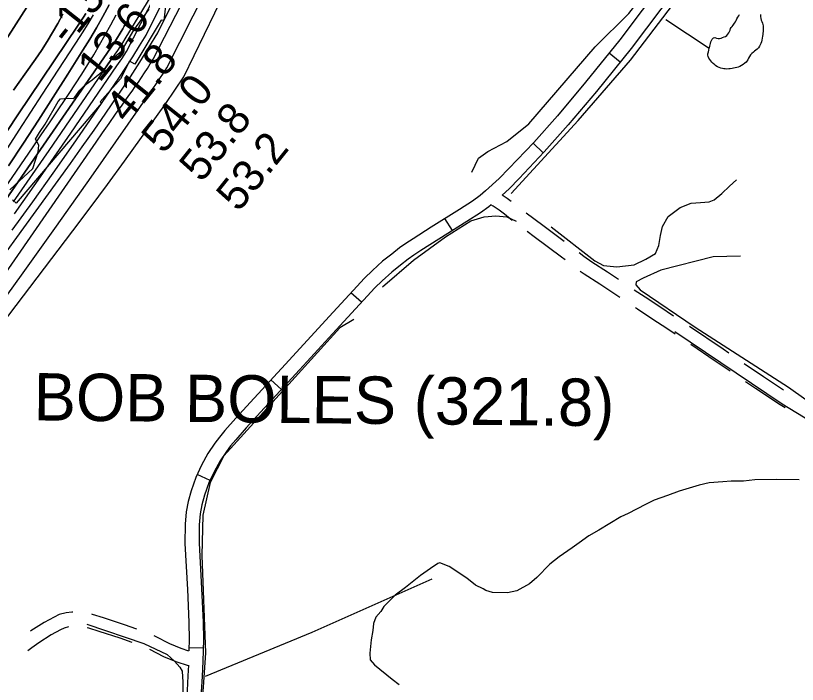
# Model space of a CAD drawing. Extents: x 3172297 to 3210190, y 958463 to 983887.
# Drawn here: x 3198795 to 3200446, y 965209 to 966621 of the extents above; entities that cross this region are included whole.
import ezdxf

# ---------------------------------------------------------------- set-up
doc = ezdxf.new("R2010")
doc.units = 0
for name, color, linetype in [('V-CHAN-NAID', 7, 'Continuous'), ('V-RIVR-EDGE', 7, 'Continuous'), ('V-RIVR-RANG', 7, 'Continuous'), ('V-ROAD-CNTR', 7, 'Continuous'), ('V-RRAP-RVMT', 7, 'Continuous'), ('V-SITE-VEGE', 7, 'Continuous'), ('V-TOPO-DPTH', 7, 'Continuous'), ('V-TOPO-MAJR', 7, 'Continuous'), ('V-TOPO-MINR', 7, 'Continuous'), ('V-TOPO-SHOR', 7, 'Continuous'), ('V-TOPO-WATR', 7, 'Continuous')]:
    doc.layers.add(name, color=color, linetype=linetype)

msp = doc.modelspace()

# ---------------------------------------------------------------- linework, layer by layer
at = {"layer": 'V-RIVR-EDGE'}
msp.add_lwpolyline([(3198783, 966253.1), (3198831.4, 966298.2), (3198842.7, 966333.4), (3198844.1, 966347.3), (3198837.2, 966359.9), (3198845.5, 966374.2), (3198857.7, 966391.6), (3198884.7, 966439.4), (3198889.5, 966445), (3198906.1, 966446.3), (3198916.5, 966445.4), (3198920.4, 966448.4), (3198930.9, 966463.6), (3198941.3, 966473.6), (3198956.6, 966484.8), (3198981, 966505.2), (3198996.7, 966528.2), (3199018.4, 966546), (3199044.6, 966589.8), (3199076.9, 966634.5)], dxfattribs=at)
at = {"layer": 'V-ROAD-CNTR'}
for p, q in [((3200071.9, 966522.4), (3200048.6, 966541.3)), ((3199909.6, 966330.8), (3199887.8, 966351.4)), ((3199717.5, 966167), (3199701.6, 966192.4)), ((3199525.5, 966015.3), (3199503.3, 966035.6)), ((3199356.4, 965831.1), (3199334.3, 965851.4)), ((3199205.8, 965639), (3199178.7, 965651.8)), ((3199191.2, 965284.8), (3199161.2, 965285.4))]:
    msp.add_line(p, q, dxfattribs=at)
for points in [[(3200290.9, 966828.6), (3200244.9, 966757.2), (3200190, 966678.1), (3200095.1, 966551), (3200022, 966460.8), (3199962.2, 966389.8), (3199911.4, 966332.8), (3199858.6, 966276.8), (3199837.1, 966254.8), (3199822.5, 966241.7)], [(3200165.7, 966695.7), (3200071.4, 966569.4), (3199998.9, 966479.9), (3199939.5, 966409.4), (3199889.3, 966353), (3199837, 966297.6), (3199816.4, 966276.5), (3199787.7, 966250.9), (3199776, 966240.6), (3199760.2, 966229.1), (3199732.2, 966211.6), (3199672.5, 966174.2), (3199634.6, 966149.7), (3199619, 966139.4), (3199606, 966130.2), (3199589.3, 966117.2), (3199570.2, 966102.2), (3199548.6, 966082.8), (3199531.9, 966066.6), (3199507.8, 966040.4), (3199457.5, 965985.6), (3199372.7, 965893), (3199282.4, 965795.1), (3199259.8, 965770.4), (3199237.2, 965744.5), (3199225.5, 965730.7), (3199215.8, 965718.1), (3199201.2, 965696), (3199187.8, 965671.2), (3199175.6, 965645.3), (3199165.5, 965617.3), (3199159.2, 965594.7), (3199155.3, 965573), (3199153, 965547.1), (3199152.7, 965505.8), (3199157.8, 965409.2)], [(3199841.8, 966228.2), (3199833.1, 966234.6), (3199822.6, 966241.6)], [(3199799.1, 966221), (3199794.7, 966217.2), (3199777, 966204.2), (3199748.1, 966186.1), (3199688.6, 966148.9), (3199651, 966124.6), (3199635.9, 966114.6), (3199623.9, 966106.1), (3199607.8, 966093.5), (3199589.5, 966079.2), (3199569.1, 966060.8), (3199553.4, 966045.7), (3199529.9, 966020.1), (3199479.6, 965965.3), (3199394.8, 965872.7), (3199304.5, 965774.8), (3199282.2, 965750.4), (3199260, 965724.9), (3199248.9, 965711.9), (3199240.3, 965700.6), (3199227, 965680.6), (3199214.6, 965657.6), (3199203.3, 965633.8), (3199194.1, 965608.1), (3199188.5, 965588), (3199185.1, 965569), (3199183, 965545.7), (3199182.7, 965506.5), (3199187.7, 965410.8)], [(3199843.6, 966188.4), (3199827.5, 966201.5), (3199816, 966210), (3199803.5, 966218.2), (3199798.5, 966221.3)], [(3199953.6, 966144), (3199908.3, 966177.7), (3199873.2, 966203.4)], [(3199955.7, 966104.7), (3199947.7, 966110.9), (3199890.4, 966153.6), (3199875.6, 966164.5)], [(3200068.2, 966063.6), (3200045.2, 966078.7), (3200012.4, 966100), (3199995.2, 966111.8), (3199985.3, 966119.6)], [(3200071, 966025.4), (3200054.1, 966036.9), (3200028.8, 966053.6), (3199995.7, 966075.1), (3199987.7, 966080.6)], [(3200184.8, 965986.3), (3200155.5, 966005.7), (3200125, 966026), (3200101.3, 966041.3)], [(3200187.8, 965948.2), (3200172.3, 965958.6), (3200138.9, 965980.7), (3200108.5, 966000.9), (3200104.5, 966003.5)], [(3200301.1, 965908.2), (3200289.5, 965916.1), (3200218.1, 965964)], [(3200303.9, 965869.9), (3200272.7, 965891.3), (3200221, 965925.9)], [(3200417.2, 965830), (3200374.5, 965857.9), (3200334.1, 965885.6)], [(3200420.3, 965792.2), (3200410.1, 965798.9), (3200357.8, 965833), (3200336.9, 965847.3)], [(3199157.8, 965409.3), (3199161.2, 965339.3), (3199161.5, 965303.5), (3199161.1, 965280.8), (3199161, 965279.2)], [(3199187.7, 965410.7), (3199191.2, 965340.2), (3199191.5, 965303.4), (3199191.1, 965279.9), (3199190.2, 965257.6), (3199188.9, 965225.2), (3199187, 965193.1)], [(3198916.1, 965360.9), (3198913.6, 965360.9), (3198901.5, 965359.7), (3198887.2, 965355.8), (3198876.1, 965350.6), (3198855.2, 965338.9), (3198827.4, 965321.5), (3198826.1, 965320.7)], [(3199050.7, 965325.4), (3199025.3, 965334.4), (3198980.6, 965348.9), (3198957.7, 965356.3), (3198955.7, 965356.7)], [(3198906.4, 965329.9), (3198897.6, 965327.5), (3198889.8, 965323.9), (3198870.4, 965313.1), (3198844.1, 965296.6), (3198828.9, 965285.8), (3198820.8, 965279.3)], [(3199041.2, 965297), (3199015.7, 965305.9), (3198971.4, 965320.4), (3198949.8, 965327.3), (3198946.1, 965328.1)], [(3199161, 965278.8), (3199144.8, 965284.2), (3199120.9, 965294.2), (3199090.1, 965309.8), (3199087.9, 965310.7)], [(3199159.8, 965247.6), (3199134.3, 965256.1), (3199108.3, 965266.9), (3199078.3, 965282.2)], [(3199159.9, 965249.1), (3199159, 965226.7), (3199157.1, 965195.5), (3199152.8, 965152.4), (3199147.1, 965113.2), (3199136.4, 965053.7), (3199121.7, 964963.8), (3199110.7, 964881.6), (3199104.4, 964837.2), (3199092.7, 964748.5), (3199086.1, 964673.4), (3199077.8, 964596.1), (3199074.2, 964564.2), (3199068.3, 964515.7), (3199060.2, 964452.6), (3199051.1, 964390.2), (3199039.7, 964322.3), (3199028, 964262.9), (3199011.9, 964171.9), (3198982.2, 964022.6), (3198957.4, 963892.6), (3198953, 963866.5)]]:
    msp.add_lwpolyline(points, dxfattribs=at)
at = {"layer": 'V-RRAP-RVMT'}
for p, q in [((3199124.5, 966747.8), (3199107.9, 966610.1)), ((3199102.5, 966610.9), (3199047.1, 966518.5)), ((3199107.9, 966610.1), (3199102.5, 966610.9)), ((3199035.8, 966524.2), (3199016.3, 966487.3)), ((3199047.1, 966518.5), (3199035.8, 966524.2)), ((3199016.3, 966487.3), (3198973.4, 966438.5)), ((3198976.4, 966435.5), (3198795.9, 966225)), ((3198973.4, 966438.5), (3198976.4, 966435.5)), ((3198795.9, 966225), (3198788.3, 966231.5))]:
    msp.add_line(p, q, dxfattribs=at)
at = {"layer": 'V-SITE-VEGE'}
for p, q in [((3200288.5, 965636.4), (3200259.8, 965633.8)), ((3200306.6, 965637.7), (3200288.5, 965636.4)), ((3200332.2, 965637.5), (3200306.6, 965637.7)), ((3200356.4, 965640.2), (3200332.2, 965637.5)), ((3200403.1, 965641.2), (3200356.4, 965640.2)), ((3200449.8, 965640.7), (3200403.1, 965641.2)), ((3200238.7, 965629.5), (3200196.3, 965616.4)), ((3200259.8, 965633.8), (3200238.7, 965629.5)), ((3200172.1, 965607.6), (3200143.4, 965597.4)), ((3200196.3, 965616.4), (3200172.1, 965607.6)), ((3200125.2, 965588.5), (3200088.8, 965569.4)), ((3200143.4, 965597.4), (3200125.2, 965588.5)), ((3200088.8, 965569.4), (3200073.6, 965562)), ((3200073.6, 965562), (3200026.6, 965533.9)), ((3200005.4, 965522.1), (3199985.6, 965507.2)), ((3200026.6, 965533.9), (3200005.4, 965522.1)), ((3199985.6, 965507.2), (3199970.4, 965496.8)), ((3199970.4, 965496.8), (3199943.1, 965477.6)), ((3199943.1, 965477.6), (3199923.3, 965462.7)), ((3199671.5, 965453.5), (3199650.2, 965438.7)), ((3199686.7, 965463.9), (3199671.5, 965453.5)), ((3199691.2, 965465.3), (3199686.7, 965463.9)), ((3199710.7, 965457.6), (3199691.2, 965465.3)), ((3199748.1, 965433), (3199710.7, 965457.6)), ((3199923.3, 965462.7), (3199895.9, 965434.4)), ((3199650.2, 965438.7), (3199618.3, 965413.4)), ((3199766.1, 965417.8), (3199748.1, 965433)), ((3199880.6, 965421), (3199853.3, 965406.2)), ((3199895.9, 965434.4), (3199880.6, 965421)), ((3199618.3, 965413.4), (3199597, 965397.1)), ((3199782.5, 965410), (3199766.1, 965417.8)), ((3199788.5, 965407), (3199782.5, 965410)), ((3199802, 965402.3), (3199788.5, 965407)), ((3199853.3, 965406.2), (3199833.7, 965401.9)), ((3199597, 965397.1), (3199572.6, 965373.2)), ((3199833.7, 965401.9), (3199802, 965402.3)), ((3199572.6, 965373.2), (3199566.5, 965362.7)), ((3199566.5, 965362.7), (3199555.8, 965350.8)), ((3199555.8, 965350.8), (3199551.1, 965337.3)), ((3199549.4, 965322.2), (3199546.2, 965302.7)), ((3199551.1, 965337.3), (3199549.4, 965322.2)), ((3199546.2, 965302.7), (3199542.9, 965274.1)), ((3199542.9, 965274.1), (3199544.2, 965260.5)), ((3199544.2, 965260.5), (3199553.1, 965249.8)), ((3199553.1, 965249.8), (3199590.5, 965219.3)), ((3199590.5, 965219.3), (3199605.4, 965208.6))]:
    msp.add_line(p, q, dxfattribs=at)
at = {"layer": 'V-TOPO-DPTH'}
for points in [[(3198792.8, 966202.1), (3198852.6, 966287.2), (3198911.8, 966372.7), (3199009, 966514.7), (3199019, 966529.7), (3199028.9, 966544.7), (3199422.4, 967312.6)], [(3198713.3, 966474.3), (3198846.3, 966682.4)], [(3198846.3, 966682.4), (3198713.3, 966474.3)], [(3198992.9, 966643.4), (3198979.4, 966619.2), (3198965.6, 966595.1), (3198951.4, 966571.3), (3198936.9, 966547.6), (3198905.1, 966497.1), (3198874.3, 966448.4), (3198843.3, 966399.9), (3198811.9, 966351.6), (3198780.3, 966303.4)], [(3198780.3, 966303.4), (3198811.9, 966351.6), (3198843.3, 966399.9), (3198874.3, 966448.4), (3198905.1, 966497.1), (3198936.9, 966547.6), (3198951.4, 966571.3), (3198965.6, 966595.1), (3198979.4, 966619.2), (3198992.9, 966643.4)], [(3198731, 966308), (3198800, 966411.1), (3198927.4, 966600.5), (3198932.9, 966608.8), (3198938.2, 966617.1), (3198943.4, 966625.5)], [(3198943.4, 966625.5), (3198938.2, 966617.1), (3198932.9, 966608.8), (3198927.4, 966600.5), (3198800, 966411.1), (3198731, 966308)], [(3199036.6, 966621), (3199033.6, 966615.3), (3199030.7, 966609.5), (3199027.7, 966603.8), (3199024.6, 966598.2), (3199021.4, 966592.6), (3199018.1, 966587), (3199006.3, 966567.8), (3199004.2, 966564.5), (3199003.1, 966562.9), (3199002, 966561.3), (3198767.6, 966221.6)], [(3199036.6, 966621), (3199033.6, 966615.3), (3199030.7, 966609.5), (3199027.7, 966603.8), (3199024.6, 966598.2), (3199021.4, 966592.6), (3199018.1, 966587), (3199006.3, 966567.8), (3199004.2, 966564.5), (3199003.1, 966562.9), (3199002, 966561.3), (3198767.6, 966221.6)], [(3198790.7, 966463), (3198814.8, 966497), (3198837.3, 966528.9), (3198849.7, 966547.3), (3198861.8, 966565.9), (3198873.2, 966584.9), (3198884.2, 966604.2), (3198894.5, 966623.8)], [(3198894.5, 966623.8), (3198884.2, 966604.2), (3198873.2, 966584.9), (3198861.8, 966565.9), (3198849.7, 966547.3), (3198837.3, 966528.9), (3198814.8, 966497), (3198790.7, 966463)]]:
    msp.add_lwpolyline(points, dxfattribs=at)
at = {"layer": 'V-TOPO-MAJR'}
msp.add_lwpolyline([(3198759.4, 966057), (3198965.2, 966353.8), (3198978.8, 966373.4), (3198992.5, 966392.9), (3199006.2, 966412.4), (3199020, 966431.9), (3199034.3, 966452), (3199041, 966461.4), (3199047.6, 966470.9), (3199054.2, 966480.4), (3199060.7, 966490), (3199067, 966499.6), (3199073.3, 966509.4), (3199079.3, 966519.2), (3199085.3, 966529.1), (3199600.5, 967528.2)], dxfattribs=at)
at = {"layer": 'V-TOPO-MINR'}
for points in [[(3198762.7, 966103.6), (3198812.2, 966172.3), (3198910.6, 966308.7), (3198935.7, 966343.8), (3198960.6, 966379), (3198985.3, 966414.5), (3199009.7, 966450), (3199017.2, 966461.1), (3199037.4, 966491.4), (3199057.2, 966522.1), (3199076.4, 966553.1), (3199095.2, 966584.4), (3199697.2, 967794.3)], [(3198787.4, 966167.4), (3198831.1, 966227.6), (3198874.4, 966288.1), (3198917.1, 966349.1), (3198959.4, 966410.3), (3199012.9, 966488.6), (3199028, 966511), (3199042.7, 966533.7), (3199057, 966556.6), (3199071, 966579.7), (3199630, 967709.7)], [(3198509.7, 965632.3), (3198915.8, 966166.2), (3198952.6, 966215.1), (3198989.1, 966264.1), (3199025.2, 966313.4), (3199061, 966363), (3199092.9, 966407.5), (3199112.3, 966435.1), (3199131.4, 966463), (3199150, 966491.2), (3199717.9, 967663.6)], [(3198732.8, 965969.7), (3198807.6, 966072.4), (3198881.5, 966175.8), (3198954.7, 966279.6), (3199084.9, 966466.3), (3199092.4, 966477.2), (3199099.8, 966488.2), (3199107, 966499.3), (3199114.2, 966510.5), (3199640.6, 967549.5)], [(3198792.8, 966202.1), (3198852.6, 966287.2), (3198911.8, 966372.7), (3199009, 966514.7), (3199019, 966529.7), (3199028.9, 966544.7), (3199422.4, 967312.6)], [(3198713.3, 966474.3), (3198846.3, 966682.4)], [(3198790.3, 966227.3), (3198866, 966336.2), (3199005.3, 966539.1), (3199010.7, 966547.1), (3199015.9, 966555.1), (3199021.1, 966563.2), (3199026.1, 966571.4), (3199083.5, 966666.1)], [(3198780.3, 966303.4), (3198811.9, 966351.6), (3198843.3, 966399.9), (3198874.3, 966448.4), (3198905.1, 966497.1), (3198936.9, 966547.6), (3198951.4, 966571.3), (3198965.6, 966595.1), (3198979.4, 966619.2), (3198992.9, 966643.4)], [(3198731, 966308), (3198800, 966411.1), (3198927.4, 966600.5), (3198932.9, 966608.8), (3198938.2, 966617.1), (3198943.4, 966625.5)], [(3198665.9, 966102.4), (3198831.8, 966343.7), (3198849.1, 966369), (3198866.5, 966394.5), (3198883.7, 966420), (3198900.9, 966445.5), (3198908.1, 966456.3), (3198921.5, 966476.5), (3198934.6, 966496.9), (3198947.5, 966517.5), (3198960.1, 966538.2), (3198972.4, 966559.1), (3198984.4, 966580.1), (3198996.1, 966601.3), (3199007.5, 966622.7)], [(3198752.6, 966302.4), (3198802.2, 966378.5), (3198851.9, 966454.6), (3198931.5, 966576.8), (3198941.1, 966591.9), (3198950.6, 966607.2), (3198959.7, 966622.6)], [(3198790.7, 966463), (3198814.8, 966497), (3198837.3, 966528.9), (3198849.7, 966547.3), (3198861.8, 966565.9), (3198873.2, 966584.9), (3198884.2, 966604.2), (3198894.5, 966623.8)]]:
    msp.add_lwpolyline(points, dxfattribs=at)
at = {"layer": 'V-TOPO-SHOR'}
msp.add_line((3200168, 966612.8), (3200260.2, 966551.9), dxfattribs=at)
for points in [[(3199758.3, 966289.9), (3199772.6, 966320), (3199792.1, 966334.1), (3199832.8, 966355.2), (3199879, 966392.3), (3200019.2, 966554.8), (3200090.2, 966625.4), (3200200.3, 966766.8), (3200299.8, 966929.4), (3200376.3, 967074.3), (3200408.4, 967152.1), (3200424.5, 967233.5), (3200438.9, 967332.6), (3200442.5, 967366.3), (3200424.8, 967366.3), (3200400, 967355.7), (3200392.9, 967345.1)], [(3199841.4, 966245.4), (3199983.4, 966399.1), (3200093.5, 966526.3), (3200182.3, 966642.9), (3200256.9, 966757.8)], [(3200313.3, 966604.5), (3200315.2, 966607.8), (3200316.9, 966610.5), (3200318.6, 966613.7), (3200320.6, 966617.4), (3200322.2, 966620.2), (3200323.8, 966623.3)], [(3200368.6, 966623.1), (3200368, 966618.8), (3200368.7, 966614.8), (3200370, 966610.8), (3200371.2, 966608), (3200372.3, 966605.1), (3200373.1, 966602), (3200373.8, 966598.9), (3200374.1, 966595.9), (3200374.1, 966591.9), (3200373.7, 966587.5), (3200373.4, 966583.6), (3200372.9, 966580.5), (3200372.4, 966577), (3200371.9, 966573.2), (3200371.2, 966568.8), (3200370.3, 966565.6), (3200369.2, 966562.1), (3200367.7, 966558.8), (3200366.4, 966556.1), (3200364.2, 966552.9), (3200361.6, 966549.6), (3200358.6, 966547.5), (3200355.7, 966545.6), (3200353.3, 966543.5), (3200350.1, 966540.7), (3200347.2, 966537.6), (3200344.8, 966534.1)], [(3200344.8, 966534.1), (3200343.1, 966531.2), (3200341.5, 966527.5), (3200339.7, 966524.8), (3200337.8, 966522.4), (3200335.1, 966520.2), (3200331.7, 966517.6), (3200328.2, 966515.3), (3200324.4, 966513.5), (3200321.4, 966512.2), (3200318.2, 966511.3), (3200314.7, 966510.3), (3200311.4, 966509.7), (3200308.3, 966509), (3200304.3, 966508.4), (3200301.2, 966508.1), (3200297.2, 966507.8), (3200294, 966508.1), (3200291, 966508.5), (3200287.9, 966509.1), (3200284.2, 966510.1), (3200280.8, 966511), (3200277.5, 966512.9), (3200274.3, 966515), (3200271.6, 966517), (3200268.5, 966519.5), (3200265.6, 966522.5), (3200263.2, 966525.3), (3200261, 966528.4), (3200259.3, 966531.1), (3200257.8, 966534.2), (3200257.4, 966537.2), (3200257.4, 966540.3), (3200258.3, 966544.2), (3200259.3, 966548.1), (3200260.2, 966551.9), (3200261.1, 966556.1), (3200262, 966559.1), (3200262.7, 966562), (3200263.5, 966565.4), (3200264.7, 966568.4), (3200266.4, 966571.2), (3200268.9, 966573.6), (3200272.1, 966574.2), (3200275.2, 966573.2), (3200278.7, 966572.3), (3200282, 966572.5), (3200285, 966573.3), (3200288.2, 966574.8), (3200291.3, 966575.9), (3200294.3, 966576.9), (3200297.4, 966578.9), (3200299.5, 966581.2), (3200301.2, 966584.1), (3200302.6, 966587), (3200303.9, 966590.2), (3200304.9, 966593.2), (3200306.5, 966595.9), (3200308.7, 966598), (3200310.7, 966600.3), (3200313.3, 966604.5)], [(3199926.2, 966174.9), (3200018.1, 966103), (3200036.6, 966093.2), (3200065, 966090.4), (3200101.3, 966094.8), (3200126.1, 966106.2), (3200146.5, 966118.6), (3200153.6, 966135.4), (3200157.2, 966156.6), (3200161.6, 966175.2), (3200173.2, 966196.4), (3200198.9, 966215.8), (3200222, 966224.6), (3200241.4, 966226.3), (3200260, 966227.2), (3200270.7, 966231.6), (3200286.6, 966244.8), (3200302.6, 966260.7), (3200317.7, 966273.9)], [(3199570.1, 966047.9), (3199635.7, 966104.3), (3199703.1, 966153.7), (3199756.3, 966187.2), (3199784.7, 966196), (3199809.4, 966197.7), (3199832.4, 966195.9), (3199851.9, 966187)], [(3200326.1, 966112.8), (3200268.6, 966111.2), (3200157.9, 966083.1), (3200120.7, 966066.4), (3200105.6, 966058.5), (3200104.7, 966052.3), (3200114.4, 966041.6), (3200230.2, 965962.6), (3200427.2, 965836.4), (3200547.4, 965751.1)], [(3199509.7, 965979), (3199479.6, 965961.3), (3199291.4, 965752.9), (3199234.6, 965691.1), (3199206.2, 965634.5), (3199190.1, 965565.5), (3199188.1, 965480.6), (3199196.4, 965275.2), (3199191, 965202.6), (3199180, 965082.3), (3199140.5, 964843.4), (3199310.4, 964846.5), (3199485.7, 964842.6)], [(3200187.7, 965953.4), (3200413.9, 965800.6), (3200507.5, 965743.7), (3200571.2, 965702.8), (3200606.5, 965693.9), (3200649, 965695.6), (3200689.8, 965704.3), (3200762.4, 965730.7), (3200792.5, 965743), (3200815.6, 965750), (3200828, 965751.8), (3200847.4, 965753.5), (3200866.9, 965744.6), (3200882.8, 965725.1), (3200960.3, 965562), (3201021.9, 965429.1), (3201055.4, 965375.9), (3201067.7, 965360)], [(3199196.3, 965225.6), (3199421.4, 965318.9), (3199674.8, 965431.6)], [(3198945.2, 965336), (3199065.5, 965295), (3199115, 965271.9), (3199130.9, 965257.7), (3199141.5, 965245.2), (3199146.8, 965236.4), (3199148.5, 965213.4), (3199148.4, 965190.4), (3199137.7, 965130.2), (3199125.2, 965082.4), (3199117.9, 965025.8), (3199110.7, 964962.1), (3199092.6, 964788.7), (3199076.3, 964650.6), (3199038.5, 964381.7), (3199016.9, 964270.2), (3198931, 963866.8)]]:
    msp.add_lwpolyline(points, dxfattribs=at)
at = {"layer": 'V-TOPO-WATR'}
msp.add_lwpolyline([(3198767.6, 966221.6), (3199002, 966561.3), (3199003.1, 966562.9), (3199004.2, 966564.5), (3199006.3, 966567.8), (3199018.1, 966587), (3199021.4, 966592.6), (3199024.6, 966598.2), (3199027.7, 966603.8), (3199030.7, 966609.5), (3199033.6, 966615.3), (3199036.6, 966621)], dxfattribs=at)

# ---------------------------------------------------------------- texts
at = {"layer": 'V-CHAN-NAID'}
msp.add_text('BOB BOLES (321.8)', height=100, rotation=359.4201, dxfattribs=at).set_placement((3198832.8, 965766))
at = {"layer": 'V-RIVR-RANG'}
for s, rotation, p in [('-13', 51.6064, (3198907.1, 966555.3)), ('13.6', 51.2883, (3198972.4, 966477.4)), ('41.8', 51.2883, (3199031.3, 966391)), ('54.0', 51.2883, (3199107.6, 966326.4)), ('53.8', 51.2883, (3199187.6, 966266.3)), ('53.2', 51.2883, (3199265.8, 966204))]:
    msp.add_text(s, height=67, rotation=rotation, dxfattribs=at).set_placement(p)

doc.saveas('drawing.dxf')
